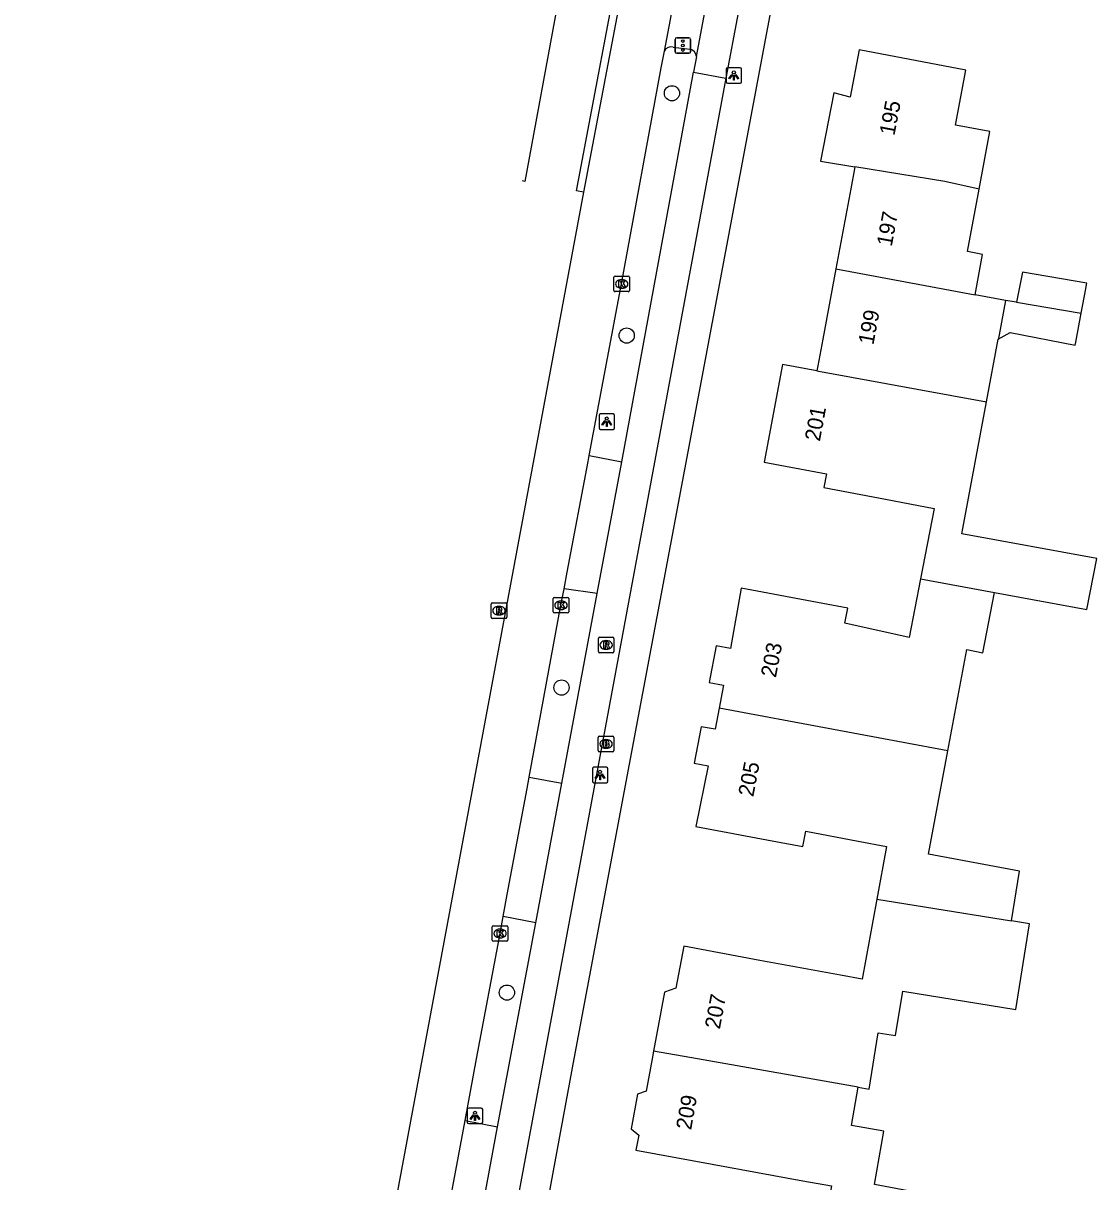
# Model space of a CAD drawing. Extents: x 161696 to 162377, y 380761 to 381673.
# Drawn here: x 161744.6 to 161813.7, y 381242.1 to 381316.7 of the extents above; entities that cross this region are included whole.
import ezdxf

# ---------------------------------------------------------------- set-up
doc = ezdxf.new("R2010")
doc.units = 0
for name, color, linetype in [('IMGEO_Boom', 7, 'Continuous'), ('IMGEO_Brandkraan', 7, 'Continuous'), ('IMGEO_Fietspad_gesloten', 7, 'Continuous'), ('IMGEO_Fietspad_open', 7, 'Continuous'), ('IMGEO_Kolk', 7, 'Continuous'), ('IMGEO_Lichtpunt', 7, 'Continuous'), ('IMGEO_OVBaan_gesloten', 7, 'Continuous'), ('IMGEO_Pand', 7, 'Continuous'), ('IMGEO_Pand_nummerreeks', 7, 'Continuous'), ('IMGEO_Rijbaan_lokaal_open', 7, 'Continuous'), ('IMGEO_Rijbaan_regionaal_gesloten', 7, 'Continuous'), ('IMGEO_Rioolput', 7, 'Continuous'), ('IMGEO_Verkeersregelinstallatiepaal', 7, 'Continuous'), ('IMGEO_Voetpad_open', 7, 'Continuous')]:
    doc.layers.add(name, color=color, linetype=linetype)

msp = doc.modelspace()

# ---------------------------------------------------------------- linework, layer by layer
at = {"layer": 'IMGEO_Boom'}
for centre in [(161786.355, 381312.225), (161783.439, 381296.609), (161779.244, 381273.925), (161775.724, 381254.266)]:
    msp.add_circle(centre, 0.489, dxfattribs=at)
at = {"layer": 'IMGEO_Brandkraan'}
for p, q in [((161781.608, 381269.864), (161781.608, 381270.716)), ((161781.683, 381270.79), (161782.535, 381270.79)), ((161782.096, 381270.57), (161782.121, 381270.57)), ((161782.609, 381270.716), (161782.609, 381269.864)), ((161782.535, 381269.79), (161781.683, 381269.79)), ((161782.119, 381270.01), (161782.094, 381270.01))]:
    msp.add_line(p, q, dxfattribs=at)
for points in [[(161781.608, 381269.864), (161781.608, 381270.716)], [(161781.683, 381270.79), (161782.535, 381270.79)], [(161781.956, 381270.49), (161781.956, 381270.09), (161782.169, 381270.09)], [(161782.187, 381270.49), (161781.956, 381270.49)], [(161782.135, 381270.409), (161782.081, 381270.409), (161782.081, 381270.333)], [(161782.081, 381270.333), (161782.134, 381270.333)], [(161782.143, 381270.257), (161782.081, 381270.257), (161782.081, 381270.176)], [(161782.081, 381270.176), (161782.143, 381270.176)], [(161782.609, 381270.716), (161782.609, 381269.864)], [(161782.535, 381269.79), (161781.683, 381269.79)]]:
    msp.add_lwpolyline(points, dxfattribs=at)
for centre, radius, start, end in [((161781.685, 381270.714), 0.0765, 91.55205, 178.44795), ((161781.685, 381270.714), 0.0765, 91.55205, 178.44795), ((161782.136, 381270.371), 0.0379, 267.82845, 90.93552), ((161782.144, 381270.216), 0.0404, 269.87594, 90.50774), ((161782.175, 381270.341), 0.251, 268.66757, 293.53466), ((161782.191, 381270.345), 0.145, 59.4692, 91.53667), ((161782.216, 381270.392), 0.0922, 285.51372, 58.15012), ((161782.221, 381270.2), 0.105, 301.31148, 78.98903), ((161782.533, 381270.714), 0.0765, 1.55205, 88.44795), ((161782.533, 381270.714), 0.0765, 1.55205, 88.44795), ((161781.685, 381269.866), 0.0765, 181.55205, 268.44795), ((161781.685, 381269.866), 0.0765, 181.55205, 268.44795), ((161782.533, 381269.866), 0.0765, 271.55205, 358.44795), ((161782.533, 381269.866), 0.0765, 271.55205, 358.44795)]:
    msp.add_arc(centre, radius, start, end, dxfattribs=at)
for centre, major_axis, ratio, start_param, end_param in [((161782.095, 381270.29), (-0.387, 0.002), 0.722429, 4.712389, 7.853982), ((161782.12, 381270.29), (-0.39, 0.002), 0.717154, 1.570796, 4.712389)]:
    msp.add_ellipse(centre, major_axis=major_axis, ratio=ratio, start_param=start_param, end_param=end_param, dxfattribs=at)
at = {"layer": 'IMGEO_Fietspad_gesloten'}
for points in [[(161791.425, 381321.648), (161789.825, 381313.188)], [(161787.933, 381314.596), (161788.531, 381317.789)], [(161787.933, 381314.596), (161787.748, 381313.588)], [(161787.748, 381313.588), (161789.825, 381313.188)]]:
    msp.add_lwpolyline(points, dxfattribs=at)
at = {"layer": 'IMGEO_Fietspad_open'}
for points in [[(161783.131, 381288.477), (161787.748, 381313.588)], [(161789.825, 381313.188), (161765.71, 381183.313)], [(161779.265, 381267.761), (161781.538, 381279.981)], [(161775.121, 381245.608), (161777.577, 381258.766)]]:
    msp.add_lwpolyline(points, dxfattribs=at)
at = {"layer": 'IMGEO_Kolk'}
for p, q in [((161782.618, 381299.513), (161782.618, 381300.365)), ((161782.693, 381300.439), (161783.545, 381300.439)), ((161783.106, 381300.219), (161783.131, 381300.219)), ((161783.619, 381300.365), (161783.619, 381299.513)), ((161783.545, 381299.439), (161782.693, 381299.439)), ((161783.129, 381299.659), (161783.104, 381299.659)), ((161778.708, 381278.807), (161778.708, 381279.659)), ((161778.783, 381279.733), (161779.635, 381279.733)), ((161779.196, 381279.513), (161779.221, 381279.513)), ((161779.709, 381279.659), (161779.709, 381278.807)), ((161779.635, 381278.733), (161778.783, 381278.733)), ((161779.219, 381278.953), (161779.194, 381278.953)), ((161774.783, 381257.652), (161774.783, 381258.504)), ((161774.858, 381258.578), (161775.71, 381258.578)), ((161775.271, 381258.358), (161775.296, 381258.358)), ((161775.784, 381258.504), (161775.784, 381257.652)), ((161775.71, 381257.578), (161774.858, 381257.578)), ((161775.294, 381257.798), (161775.269, 381257.798))]:
    msp.add_line(p, q, dxfattribs=at)
for points in [[(161782.618, 381299.513), (161782.618, 381300.365)], [(161782.693, 381300.439), (161783.545, 381300.439)], [(161782.939, 381300.139), (161783.062, 381300.139), (161783.062, 381299.988), (161783.192, 381300.139), (161783.356, 381300.139), (161783.21, 381299.988), (161783.363, 381299.739), (161783.211, 381299.739), (161783.126, 381299.903), (161783.062, 381299.836), (161783.062, 381299.739), (161782.939, 381299.739), (161782.939, 381300.139)], [(161783.619, 381300.365), (161783.619, 381299.513)], [(161783.545, 381299.439), (161782.693, 381299.439)], [(161778.708, 381278.807), (161778.708, 381279.659)], [(161778.783, 381279.733), (161779.635, 381279.733)], [(161779.029, 381279.433), (161779.152, 381279.433), (161779.152, 381279.282), (161779.282, 381279.433), (161779.446, 381279.433), (161779.3, 381279.282), (161779.453, 381279.033), (161779.301, 381279.033), (161779.216, 381279.197), (161779.152, 381279.13), (161779.152, 381279.033), (161779.029, 381279.033), (161779.029, 381279.433)], [(161779.709, 381279.659), (161779.709, 381278.807)], [(161779.635, 381278.733), (161778.783, 381278.733)], [(161774.783, 381257.652), (161774.783, 381258.504)], [(161774.858, 381258.578), (161775.71, 381258.578)], [(161775.104, 381258.278), (161775.227, 381258.278), (161775.227, 381258.127), (161775.357, 381258.278), (161775.521, 381258.278), (161775.375, 381258.127), (161775.528, 381257.878), (161775.376, 381257.878), (161775.291, 381258.042), (161775.227, 381257.975), (161775.227, 381257.878), (161775.104, 381257.878), (161775.104, 381258.278)], [(161775.784, 381258.504), (161775.784, 381257.652)], [(161775.71, 381257.578), (161774.858, 381257.578)]]:
    msp.add_lwpolyline(points, dxfattribs=at)
for centre, start, end in [((161782.695, 381300.363), 91.55205, 178.44795), ((161782.695, 381300.363), 91.55205, 178.44795), ((161783.543, 381300.363), 1.55205, 88.44795), ((161783.543, 381300.363), 1.55205, 88.44795), ((161782.695, 381299.515), 181.55205, 268.44795), ((161782.695, 381299.515), 181.55205, 268.44795), ((161783.543, 381299.515), 271.55205, 358.44795), ((161783.543, 381299.515), 271.55205, 358.44795), ((161778.785, 381279.657), 91.55205, 178.44795), ((161778.785, 381279.657), 91.55205, 178.44795), ((161779.633, 381279.657), 1.55205, 88.44795), ((161779.633, 381279.657), 1.55205, 88.44795), ((161778.785, 381278.809), 181.55205, 268.44795), ((161778.785, 381278.809), 181.55205, 268.44795), ((161779.633, 381278.809), 271.55205, 358.44795), ((161779.633, 381278.809), 271.55205, 358.44795), ((161774.86, 381258.502), 91.55205, 178.44795), ((161774.86, 381258.502), 91.55205, 178.44795), ((161775.708, 381258.502), 1.55205, 88.44795), ((161775.708, 381258.502), 1.55205, 88.44795), ((161774.86, 381257.654), 181.55205, 268.44795), ((161774.86, 381257.654), 181.55205, 268.44795), ((161775.708, 381257.654), 271.55205, 358.44795), ((161775.708, 381257.654), 271.55205, 358.44795)]:
    msp.add_arc(centre, 0.0765, start, end, dxfattribs=at)
for centre, major_axis, ratio, start_param, end_param in [((161783.105, 381299.939), (-0.387, 0.002), 0.722429, 4.712389, 7.853982), ((161783.13, 381299.939), (-0.39, 0.002), 0.717154, 1.570796, 4.712389), ((161779.195, 381279.233), (-0.387, 0.002), 0.722429, 4.712389, 7.853982), ((161779.22, 381279.233), (-0.39, 0.002), 0.717154, 1.570796, 4.712389), ((161775.27, 381258.078), (-0.387, 0.002), 0.722429, 4.712389, 7.853982), ((161775.295, 381258.078), (-0.39, 0.002), 0.717154, 1.570796, 4.712389)]:
    msp.add_ellipse(centre, major_axis=major_axis, ratio=ratio, start_param=start_param, end_param=end_param, dxfattribs=at)
at = {"layer": 'IMGEO_Lichtpunt'}
for p, q in [((161789.84, 381313.77), (161789.84, 381312.963)), ((161789.84, 381313.77), (161789.84, 381312.963)), ((161790.742, 381313.865), (161789.934, 381313.865)), ((161790.742, 381313.865), (161789.934, 381313.865)), ((161790.836, 381312.963), (161790.836, 381313.77)), ((161790.836, 381312.963), (161790.836, 381313.77)), ((161789.934, 381312.869), (161790.742, 381312.869)), ((161789.934, 381312.869), (161790.742, 381312.869)), ((161781.657, 381291.465), (161781.657, 381290.658)), ((161781.657, 381291.465), (161781.657, 381290.658)), ((161782.559, 381291.56), (161781.751, 381291.56)), ((161782.559, 381291.56), (161781.751, 381291.56)), ((161782.653, 381290.658), (161782.653, 381291.465)), ((161782.653, 381290.658), (161782.653, 381291.465)), ((161781.751, 381290.564), (161782.559, 381290.564)), ((161781.751, 381290.564), (161782.559, 381290.564)), ((161781.227, 381268.694), (161781.227, 381267.887)), ((161781.227, 381268.694), (161781.227, 381267.887)), ((161782.129, 381268.789), (161781.321, 381268.789)), ((161782.129, 381268.789), (161781.321, 381268.789)), ((161782.223, 381267.887), (161782.223, 381268.694)), ((161782.223, 381267.887), (161782.223, 381268.694)), ((161781.321, 381267.793), (161782.129, 381267.793)), ((161781.321, 381267.793), (161782.129, 381267.793)), ((161773.167, 381246.725), (161773.167, 381245.918)), ((161773.167, 381246.725), (161773.167, 381245.918)), ((161774.069, 381246.82), (161773.261, 381246.82)), ((161774.069, 381246.82), (161773.261, 381246.82)), ((161774.163, 381245.918), (161774.163, 381246.725)), ((161774.163, 381245.918), (161774.163, 381246.725)), ((161773.261, 381245.824), (161774.069, 381245.824)), ((161773.261, 381245.824), (161774.069, 381245.824))]:
    msp.add_line(p, q, dxfattribs=at)
for points in [[(161790.214, 381313.434), (161790.253, 381313.406), (161790.065, 381313.144), (161790.027, 381313.171), (161790.214, 381313.434)], [(161790.316, 381313.386), (161790.363, 381313.386), (161790.363, 381313.064), (161790.316, 381313.064), (161790.316, 381313.386)], [(161790.426, 381313.406), (161790.464, 381313.433), (161790.651, 381313.171), (161790.612, 381313.143), (161790.426, 381313.406)], [(161782.031, 381291.129), (161782.07, 381291.101), (161781.882, 381290.839), (161781.844, 381290.866), (161782.031, 381291.129)], [(161782.133, 381291.081), (161782.18, 381291.081), (161782.18, 381290.759), (161782.133, 381290.759), (161782.133, 381291.081)], [(161782.243, 381291.101), (161782.281, 381291.128), (161782.468, 381290.866), (161782.429, 381290.838), (161782.243, 381291.101)], [(161781.601, 381268.358), (161781.64, 381268.33), (161781.452, 381268.068), (161781.414, 381268.095), (161781.601, 381268.358)], [(161781.703, 381268.31), (161781.75, 381268.31), (161781.75, 381267.988), (161781.703, 381267.988), (161781.703, 381268.31)], [(161781.813, 381268.33), (161781.851, 381268.357), (161782.038, 381268.095), (161781.999, 381268.067), (161781.813, 381268.33)], [(161773.541, 381246.389), (161773.58, 381246.361), (161773.392, 381246.099), (161773.354, 381246.126), (161773.541, 381246.389)], [(161773.643, 381246.341), (161773.69, 381246.341), (161773.69, 381246.019), (161773.643, 381246.019), (161773.643, 381246.341)], [(161773.753, 381246.361), (161773.791, 381246.388), (161773.978, 381246.126), (161773.939, 381246.098), (161773.753, 381246.361)]]:
    msp.add_lwpolyline(points, dxfattribs=at)
for centre in [(161790.339, 381313.568), (161782.156, 381291.263), (161781.726, 381268.492), (161773.666, 381246.523)]:
    msp.add_circle(centre, 0.0994, dxfattribs=at)
for centre, start, end in [((161789.934, 381313.77), 90, 180), ((161789.934, 381313.77), 90, 180), ((161790.742, 381313.77), 0, 90), ((161790.742, 381313.77), 0, 90), ((161789.934, 381312.963), 180, 270), ((161789.934, 381312.963), 180, 270), ((161790.742, 381312.963), 270, 0), ((161790.742, 381312.963), 270, 360), ((161781.751, 381291.465), 90, 180), ((161781.751, 381291.465), 90, 180), ((161782.559, 381291.465), 0, 90), ((161782.559, 381291.465), 0, 90), ((161781.751, 381290.658), 180, 270), ((161781.751, 381290.658), 180, 270), ((161782.559, 381290.658), 270, 0), ((161782.559, 381290.658), 270, 360), ((161781.321, 381268.694), 90, 180), ((161781.321, 381268.694), 90, 180), ((161782.129, 381268.694), 0, 90), ((161782.129, 381268.694), 0, 90), ((161781.321, 381267.887), 180, 270), ((161781.321, 381267.887), 180, 270), ((161782.129, 381267.887), 270, 0), ((161782.129, 381267.887), 270, 360), ((161773.261, 381246.725), 90, 180), ((161773.261, 381246.725), 90, 180), ((161774.069, 381246.725), 0, 90), ((161774.069, 381246.725), 0, 90), ((161773.261, 381245.918), 180, 270), ((161773.261, 381245.918), 180, 270), ((161774.069, 381245.918), 270, 0), ((161774.069, 381245.918), 270, 360)]:
    msp.add_arc(centre, 0.0946, start, end, dxfattribs=at)
at = {"layer": 'IMGEO_OVBaan_gesloten'}
for points in [[(161779.986, 381323.471), (161776.881, 381306.547), (161776.704, 381306.578), (161776.704, 381306.578)], [(161780.667, 381305.843), (161780.198, 381305.933), (161783.4, 381322.888)], [(161780.667, 381305.843), (161744.563, 381111.938)]]:
    msp.add_lwpolyline(points, dxfattribs=at)
at = {"layer": 'IMGEO_Pand'}
for points in [[(161806.137, 381306.048), (161806.83, 381309.751), (161804.619, 381310.171), (161805.283, 381313.715), (161798.417, 381315.021), (161797.829, 381311.981), (161796.777, 381312.243), (161795.915, 381307.841), (161798.141, 381307.477)], [(161798.141, 381307.477), (161798.116, 381307.345), (161797.879, 381306.076), (161796.913, 381300.902)], [(161806.137, 381306.048), (161803.937, 381306.528), (161798.141, 381307.477)], [(161805.878, 381299.228), (161806.366, 381301.835), (161805.383, 381302.019), (161806.137, 381306.048)], [(161796.913, 381300.902), (161796.068, 381296.38), (161795.748, 381294.667), (161795.687, 381294.339)], [(161796.913, 381300.902), (161805.878, 381299.228)], [(161812.725, 381298.055), (161813.017, 381299.617), (161813.068, 381299.891), (161813.086, 381299.985), (161808.928, 381300.698), (161808.548, 381298.772)], [(161807.838, 381298.862), (161805.878, 381299.228)], [(161807.838, 381298.862), (161807.426, 381296.654), (161807.406, 381296.549), (161807.374, 381296.376)], [(161808.548, 381298.772), (161807.838, 381298.862)], [(161808.548, 381298.772), (161812.725, 381298.055)], [(161807.374, 381296.376), (161808.148, 381296.817), (161812.34, 381295.99), (161812.375, 381296.177), (161812.725, 381298.055)], [(161806.622, 381292.349), (161807.374, 381296.376)], [(161795.687, 381294.339), (161793.479, 381294.741), (161792.302, 381288.454), (161796.316, 381287.702), (161796.149, 381286.813), (161800.11, 381286.071), (161803.256, 381285.455), (161802.369, 381280.926)], [(161795.687, 381294.339), (161806.622, 381292.349)], [(161807.141, 381280.051), (161813.083, 381278.961), (161813.724, 381282.237), (161805.032, 381283.831), (161805.095, 381284.17), (161806.622, 381292.349)], [(161802.369, 381280.926), (161801.629, 381277.145), (161797.502, 381278.085), (161797.681, 381279.044), (161795.721, 381279.41), (161790.812, 381280.329), (161790.121, 381276.433), (161789.2, 381276.605), (161788.753, 381274.242), (161789.668, 381274.072), (161789.388, 381272.592)], [(161802.369, 381280.926), (161807.141, 381280.051)], [(161804.131, 381269.841), (161805.35, 381276.369), (161806.378, 381276.155), (161807.141, 381280.051)], [(161789.388, 381272.592), (161789.131, 381271.237), (161788.235, 381271.405), (161787.778, 381269.049), (161788.684, 381268.88), (161787.901, 381264.975), (161792.809, 381264.051), (161794.792, 381263.68), (161794.976, 381264.663), (161798.359, 381264.031), (161800.179, 381263.691), (161799.551, 381260.286)], [(161804.131, 381269.841), (161789.388, 381272.592)], [(161808.224, 381258.883), (161808.743, 381262.093), (161802.889, 381263.186), (161804.131, 381269.841)], [(161799.551, 381260.286), (161798.601, 381255.14), (161797.218, 381255.395), (161792.026, 381256.343), (161787.111, 381257.262), (161786.604, 381254.549), (161785.869, 381254.289), (161785.167, 381250.501)], [(161799.551, 381260.286), (161808.224, 381258.883)], [(161798.354, 381248.174), (161799.056, 381248.05), (161799.643, 381251.678), (161800.759, 381251.497), (161801.221, 381254.353), (161808.503, 381253.175), (161809.396, 381258.694), (161808.224, 381258.883)], [(161785.167, 381250.501), (161785.074, 381250), (161784.688, 381247.92), (161784.126, 381247.72), (161783.718, 381245.496), (161784.219, 381245.07), (161784.034, 381244.104), (161788.953, 381243.202), (161794.789, 381242.133), (161796.643, 381241.805), (161795.733, 381236.936)], [(161798.354, 381248.174), (161788.007, 381250), (161785.167, 381250.501)], [(161805.478, 381235.182), (161808.828, 381234.58), (161809.794, 381239.945), (161799.397, 381241.891), (161800.007, 381245.341), (161797.919, 381245.711), (161798.354, 381248.174)]]:
    msp.add_lwpolyline(points, dxfattribs=at)
at = {"layer": 'IMGEO_Rijbaan_lokaal_open'}
for points in [[(161781.028, 381288.883), (161783.131, 381288.477)], [(161781.538, 381279.981), (161783.131, 381288.477)], [(161781.538, 381279.981), (161779.406, 381280.293)], [(161777.158, 381268.148), (161779.265, 381267.761)], [(161777.577, 381258.766), (161779.265, 381267.761)], [(161777.577, 381258.766), (161775.476, 381259.162)], [(161773.024, 381246.02), (161775.121, 381245.608)], [(161773.485, 381236.775), (161775.121, 381245.608)]]:
    msp.add_lwpolyline(points, dxfattribs=at)
at = {"layer": 'IMGEO_Rijbaan_regionaal_gesloten'}
for points in [[(161783.4, 381322.888), (161783.872, 381322.811), (161780.667, 381305.843)], [(161785.877, 381314.944), (161786.467, 381318.127)], [(161781.028, 381288.883), (161783.114, 381299.939), (161785.667, 381313.861), (161785.877, 381314.944)], [(161779.406, 381280.293), (161779.61, 381281.367), (161780.954, 381288.493), (161781.028, 381288.883)], [(161777.158, 381268.148), (161779.204, 381279.233), (161779.406, 381280.293)], [(161775.476, 381259.162), (161775.734, 381260.583), (161777.023, 381267.418), (161777.158, 381268.148)], [(161773.024, 381246.02), (161773.768, 381250), (161775.279, 381258.078), (161775.476, 381259.162)], [(161771.383, 381237.173), (161773.024, 381246.02)]]:
    msp.add_lwpolyline(points, dxfattribs=at)
at = {"layer": 'IMGEO_Rioolput'}
for p, q in [((161774.712, 381278.456), (161774.712, 381279.308)), ((161774.787, 381279.382), (161775.639, 381279.382)), ((161775.2, 381279.162), (161775.225, 381279.162)), ((161775.713, 381279.308), (161775.713, 381278.456)), ((161775.639, 381278.382), (161774.787, 381278.382)), ((161775.223, 381278.602), (161775.198, 381278.602)), ((161781.614, 381276.244), (161781.614, 381277.096)), ((161781.689, 381277.17), (161782.541, 381277.17)), ((161782.102, 381276.95), (161782.127, 381276.95)), ((161782.615, 381277.096), (161782.615, 381276.244)), ((161782.541, 381276.17), (161781.689, 381276.17)), ((161782.125, 381276.39), (161782.1, 381276.39))]:
    msp.add_line(p, q, dxfattribs=at)
for points in [[(161774.712, 381278.456), (161774.712, 381279.308)], [(161774.787, 381279.382), (161775.639, 381279.382)], [(161775.301, 381279.08), (161775.049, 381279.082), (161775.049, 381278.682)], [(161775.713, 381279.308), (161775.713, 381278.456)], [(161775.639, 381278.382), (161774.787, 381278.382)], [(161775.049, 381278.682), (161775.173, 381278.682), (161775.173, 381278.844), (161775.184, 381278.844)], [(161775.227, 381279.001), (161775.173, 381279.001), (161775.173, 381278.92)], [(161775.173, 381278.92), (161775.225, 381278.92)], [(161775.231, 381278.815), (161775.302, 381278.682), (161775.442, 381278.682), (161775.377, 381278.808)], [(161781.614, 381276.244), (161781.614, 381277.096)], [(161781.689, 381277.17), (161782.541, 381277.17)], [(161782.203, 381276.868), (161781.951, 381276.87), (161781.951, 381276.47)], [(161782.129, 381276.789), (161782.075, 381276.789), (161782.075, 381276.708)], [(161782.615, 381277.096), (161782.615, 381276.244)], [(161782.541, 381276.17), (161781.689, 381276.17)], [(161781.951, 381276.47), (161782.075, 381276.47), (161782.075, 381276.632), (161782.086, 381276.632)], [(161782.075, 381276.708), (161782.127, 381276.708)], [(161782.133, 381276.603), (161782.204, 381276.47), (161782.344, 381276.47), (161782.279, 381276.596)]]:
    msp.add_lwpolyline(points, dxfattribs=at)
for centre, radius, start, end in [((161774.789, 381279.306), 0.0765, 91.55205, 178.44795), ((161774.789, 381279.306), 0.0765, 91.55205, 178.44795), ((161775.3, 381278.97), 0.109, 350.36119, 89.41601), ((161775.637, 381279.306), 0.0765, 1.55205, 88.44795), ((161775.637, 381279.306), 0.0765, 1.55205, 88.44795), ((161774.789, 381278.458), 0.0765, 181.55205, 268.44795), ((161774.789, 381278.458), 0.0765, 181.55205, 268.44795), ((161775.183, 381278.791), 0.0533, 26.02933, 88.69889), ((161775.209, 381279.109), 0.19, 274.7715, 282.96867), ((161775.233, 381278.905), 0.0964, 77.00612, 93.18647), ((161775.247, 381278.962), 0.0378, 276.66336, 79.67722), ((161775.298, 381278.97), 0.112, 277.58423, 350.98172), ((161775.282, 381278.755), 0.108, 29.51342, 73.79051), ((161775.637, 381278.458), 0.0765, 271.55205, 358.44795), ((161775.637, 381278.458), 0.0765, 271.55205, 358.44795), ((161781.691, 381277.094), 0.0765, 91.55205, 178.44795), ((161781.691, 381277.094), 0.0765, 91.55205, 178.44795), ((161782.135, 381276.693), 0.0964, 77.00612, 93.18647), ((161782.149, 381276.75), 0.0378, 276.66336, 79.67722), ((161782.202, 381276.758), 0.109, 350.36119, 89.41601), ((161782.539, 381277.094), 0.0765, 1.55205, 88.44795), ((161782.539, 381277.094), 0.0765, 1.55205, 88.44795), ((161781.691, 381276.246), 0.0765, 181.55205, 268.44795), ((161781.691, 381276.246), 0.0765, 181.55205, 268.44795), ((161782.085, 381276.579), 0.0533, 26.02933, 88.69889), ((161782.111, 381276.897), 0.19, 274.7715, 282.96867), ((161782.2, 381276.758), 0.112, 277.58423, 350.98172), ((161782.184, 381276.543), 0.108, 29.51342, 73.79051), ((161782.539, 381276.246), 0.0765, 271.55205, 358.44795), ((161782.539, 381276.246), 0.0765, 271.55205, 358.44795)]:
    msp.add_arc(centre, radius, start, end, dxfattribs=at)
for centre, major_axis, ratio, start_param, end_param in [((161775.199, 381278.882), (-0.387, 0.002), 0.722429, 4.712389, 7.853982), ((161775.224, 381278.882), (-0.39, 0.002), 0.717154, 1.570796, 4.712389), ((161782.101, 381276.67), (-0.387, 0.002), 0.722429, 4.712389, 7.853982), ((161782.126, 381276.67), (-0.39, 0.002), 0.717154, 1.570796, 4.712389)]:
    msp.add_ellipse(centre, major_axis=major_axis, ratio=ratio, start_param=start_param, end_param=end_param, dxfattribs=at)
at = {"layer": 'IMGEO_Verkeersregelinstallatiepaal'}
for p, q in [((161786.561, 381314.899), (161786.561, 381315.699)), ((161786.561, 381315.699), (161786.561, 381314.899)), ((161786.661, 381315.799), (161787.451, 381315.799)), ((161787.451, 381315.799), (161786.661, 381315.799)), ((161787.551, 381315.699), (161787.551, 381314.899)), ((161787.551, 381314.899), (161787.551, 381315.699)), ((161787.451, 381314.799), (161786.661, 381314.799)), ((161786.661, 381314.799), (161787.451, 381314.799))]:
    msp.add_line(p, q, dxfattribs=at)
for centre in [(161787.056, 381315.589), (161787.056, 381315.299), (161787.056, 381315.009)]:
    msp.add_circle(centre, 0.085, dxfattribs=at)
for centre, start, end in [((161786.661, 381315.699), 90, 180), ((161786.661, 381315.699), 90, 180), ((161787.451, 381315.699), 0, 90), ((161787.451, 381315.699), 360, 90), ((161786.661, 381314.899), 180, 270), ((161786.661, 381314.899), 180, 270), ((161787.451, 381314.899), 270, 0), ((161787.451, 381314.899), 270, 0)]:
    msp.add_arc(centre, 0.1, start, end, dxfattribs=at)
at = {"layer": 'IMGEO_Voetpad_open'}
for points in [[(161767.961, 381184.435), (161780.063, 381250), (161793.381, 381321.065)], [(161786.425, 381315.204), (161787.532, 381315.063)]]:
    msp.add_lwpolyline(points, dxfattribs=at)
for centre, radius, start, end in [((161786.302, 381314.756), 0.464, 74.6013, 156.16294), ((161787.387, 381314.533), 0.549, 6.5783, 74.72525)]:
    msp.add_arc(centre, radius, start, end, dxfattribs=at)

# ---------------------------------------------------------------- texts
at = {"layer": 'IMGEO_Pand_nummerreeks'}
for s, rotation, p in [('195', 79.05099, (161800.682, 381309.456)), ('197', 79.41768, (161800.512, 381302.308)), ('199', 79.41768, (161799.328, 381295.969)), ('201', 79.40049, (161795.881, 381289.75)), ('203', 79.26458, (161793.049, 381274.525)), ('205', 79.26298, (161791.594, 381266.848)), ('207', 79.41195, (161789.439, 381251.867)), ('209', 79.95745, (161787.59, 381245.374))]:
    msp.add_text(s, height=1, rotation=rotation, dxfattribs=at).set_placement(p)

doc.saveas('drawing.dxf')
